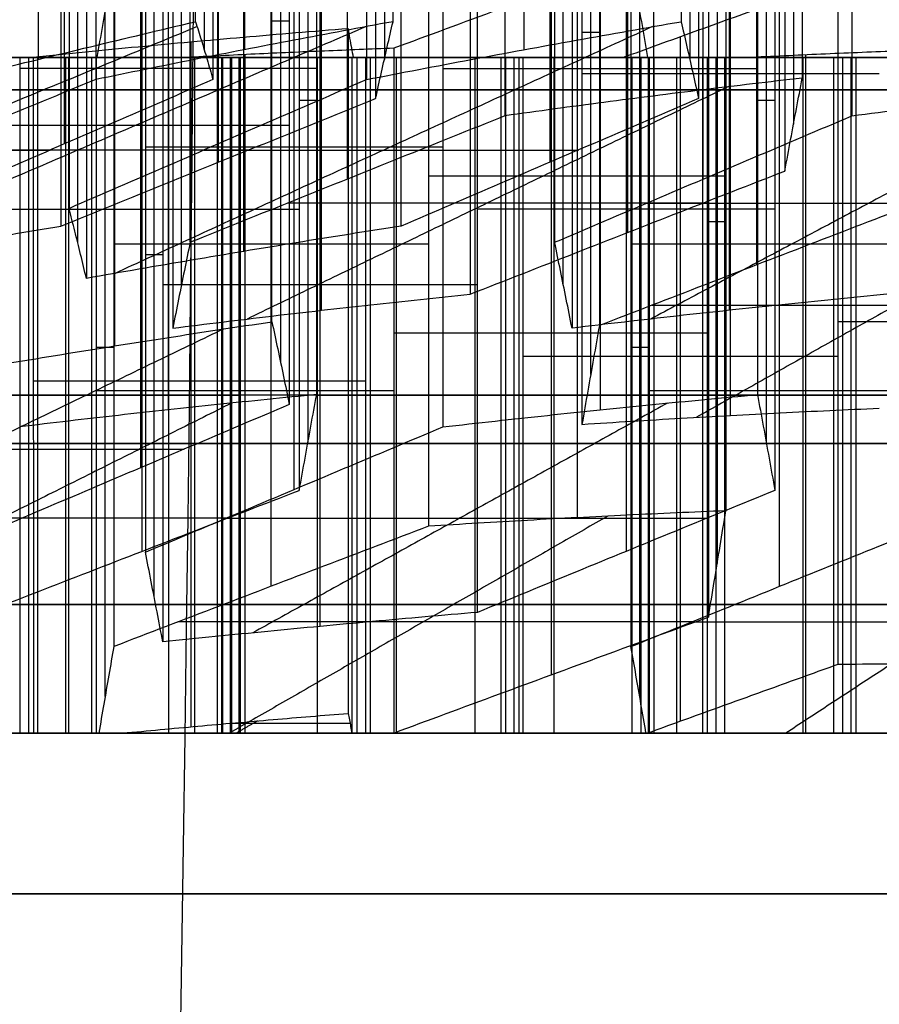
# Model space of a CAD drawing. Header units: centimetres. Extents: x -3.6 to 3.6, y -2.3 to 5.7.
# Tile 560 of 656: x -0.3642 to -0.2973, y -1.0261 to -0.9496. Entities that reach past the tile are written whole.
import ezdxf

# ---------------------------------------------------------------- set-up
doc = ezdxf.new("R2010")
doc.units = ezdxf.units.CM
doc.layers.add('Default', color=7, linetype='Continuous', true_color=0x000000)

# ---------------------------------------------------------------- blocks, each defined once
blk = doc.blocks.new('1239X20')
at = {"layer": 'Default', "extrusion": (0.965926, 0, -0.258819)}
blk.add_arc((11.65, -45.02829), 31.5, 80.072148, 99.927852, dxfattribs=at)
at = {"layer": 'Default', "extrusion": (-0.965926, 0, -0.258819)}
blk.add_arc((-11.65, 45.02829), 31.5, 260.072148, 279.927852, dxfattribs=at)
at = {"layer": 'Default'}
for points in [[(-0.02068, 11.63085, -13.99998), (-0.41306, 11.03231, -13.89522), (-1.19977, 9.83012, -13.72052), (-2.39227, 8.01984, -13.56352), (-3.19737, 6.81768, -13.52866), (-3.60349, 6.21915, -13.5283)], [(-0.02068, 11.63085, 13.99998), (-0.41305, 11.03232, 13.89522), (-1.19976, 9.83014, 13.72052), (-2.39226, 8.01986, 13.56352), (-3.19736, 6.81769, 13.52866), (-3.60349, 6.21915, 13.5283)]]:
    blk.add_open_spline(points, degree=3, dxfattribs=at)
blk = doc.blocks.new('1838121314')
at = {"layer": 'Default'}
for p, q in [((-3.49818, 13.41314, -1.98365), (-3.49818, 12.88106, -1.98365)), ((-3.46698, 13.41314, 2.03769), (-3.46698, 12.88106, 2.03769)), ((-3.24985, 13.41314, -2.36867), (-3.24985, 12.88106, -2.36867)), ((-3.62727, 13.40566, -1.78351), (-3.62727, 12.87357, -1.78351)), ((-3.3582, 13.40566, 2.24955), (-3.3582, 12.87357, 2.24955)), ((-3.12077, 13.40566, -2.56881), (-3.12077, 12.87357, -2.56881)), ((-3.14892, 13.37721, 2.65712), (-3.14892, 12.84512, 2.65712)), ((-3.04014, 13.35539, 2.86898), (-3.04014, 12.8233, 2.86898)), ((-3.60697, 13.33993, -2.19551), (-3.60697, 12.80784, -2.19551)), ((-3.48772, 12.80784, -2.38039), (-3.48772, 13.33993, -2.38039)), ((-3.48728, 13.3257, 2.44969), (-3.48728, 12.79361, 2.44969)), ((-3.22955, 13.3257, -2.78067), (-3.22955, 12.79361, -2.78067)), ((-3.38679, 12.78059, 2.6454), (-3.38679, 13.31267, 2.6454)), ((-3.11031, 12.78059, -2.96555), (-3.11031, 13.31267, -2.96555)), ((-3.16922, 13.27109, 3.06912), (-3.16922, 12.739, 3.06912)), ((-3.59651, 12.73114, -2.59225), (-3.59651, 13.26323, -2.59225)), ((-3.46742, 12.72435, -2.79239), (-3.46742, 13.25644, -2.79239)), ((-3.06874, 12.71392, 3.26483), (-3.06874, 13.24601, 3.26483)), ((-3.51588, 12.69847, 2.84554), (-3.51588, 13.23056, 2.84554)), ((-3.21909, 12.69847, -3.17741), (-3.21909, 13.23056, -3.17741)), ((-3.40709, 12.67858, 3.0574), (-3.40709, 13.21066, 3.0574)), ((-3.09001, 12.67858, -3.37755), (-3.09001, 13.21066, -3.37755)), ((-3.56791, 13.18296, -2.9881), (-3.56791, 12.65087, -2.9881)), ((-3.43882, 13.17004, -3.18824), (-3.43882, 12.63795, -3.18824)), ((-3.19782, 12.6286, 3.46497), (-3.19782, 13.16068, 3.46497)), ((-3.52634, 13.13329, 3.24228), (-3.52634, 12.6012, 3.24228)), ((-3.1905, 13.13329, -3.57326), (-3.1905, 12.6012, -3.57326)), ((-3.08904, 12.59689, 3.67683), (-3.08904, 13.12897, 3.67683)), ((-3.41755, 13.10827, 3.45414), (-3.41755, 12.57618, 3.45414)), ((-3.06141, 13.10827, -3.7734), (-3.06141, 12.57618, -3.7734)), ((-3.54761, 13.08833, -3.4001), (-3.54761, 12.55624, -3.4001)), ((-3.42836, 12.5393, -3.58498), (-3.42836, 13.07139, -3.58498)), ((-3.20828, 13.04951, 3.86171), (-3.20828, 12.51742, 3.86171)), ((-3.54664, 13.02336, 3.65428), (-3.54664, 12.49127, 3.65428)), ((-3.17019, 13.02336, -3.98526), (-3.17019, 12.49127, -3.98526)), ((-3.0995, 13.01379, 4.07357), (-3.0995, 12.4817, 4.07357)), ((-3.44615, 12.4641, 3.84999), (-3.44615, 12.99618, 3.84999)), ((-3.05095, 12.4641, -4.17014), (-3.05095, 12.99618, -4.17014)), ((-3.53715, 12.45605, -3.79684), (-3.53715, 12.98814, -3.79684)), ((-3.40806, 12.43293, -3.99698), (-3.40806, 12.96501, -3.99698)), ((-3.22858, 12.92736, 4.27371), (-3.22858, 12.39527, 4.27371)), ((-3.57523, 12.37844, 4.05013), (-3.57523, 12.91053, 4.05013)), ((-3.15973, 12.37844, -4.382), (-3.15973, 12.91053, -4.382)), ((-3.44559, 12.90356, -3.0509), (-3.43206, 12.90356, -3.32557)), ((-3.19105, 12.89434, 3.32764), (-3.20459, 12.89434, 3.6023)), ((-3.50869, 12.88698, -4.19262), (-3.50869, 12.35489, -4.19262)), ((-3.12809, 12.35917, 4.46942), (-3.12809, 12.89126, 4.46942)), ((-3.63459, 12.35, 5.25472), (-3.63459, 12.875, 5.25472)), ((-3.606, 12.875, 4.85887), (-3.606, 12.35, 4.85887)), ((-3.58569, 12.875, 4.44687), (-3.58569, 12.35, 4.44687)), ((-3.52581, 12.35, 5.46658), (-3.52581, 12.875, 5.46658)), ((-3.50551, 12.35, 5.05458), (-3.50551, 12.875, 5.05458)), ((-3.48825, 12.875, -4.60469), (-3.48825, 12.35, -4.60469)), ((-3.47779, 12.35, -5.00143), (-3.47779, 12.875, -5.00143)), ((-3.47691, 12.875, 4.65873), (-3.47691, 12.35, 4.65873)), ((-3.46645, 12.35, 4.26199), (-3.46645, 12.87729, 4.26199)), ((-3.37947, 12.875, -4.39283), (-3.37947, 12.35, -4.39283)), ((-3.36901, 12.35, -4.78957), (-3.36901, 12.875, -4.78957)), ((-3.34871, 12.35, -5.20157), (-3.34871, 12.875, -5.20157)), ((-3.28794, 12.875, 5.4783), (-3.28794, 12.35, 5.4783)), ((-3.26764, 12.875, 5.0663), (-3.26764, 12.35, 5.0663)), ((-3.25718, 12.35, 4.66956), (-3.25718, 12.875, 4.66956)), ((-3.15885, 12.875, 5.27816), (-3.15885, 12.35, 5.27816)), ((-3.14839, 12.35, 4.88142), (-3.14839, 12.875, 4.88142)), ((-3.13114, 12.875, -4.77785), (-3.13114, 12.35, -4.77785)), ((-3.11084, 12.875, -5.18985), (-3.11084, 12.35, -5.18985)), ((-3.10038, 12.35, -5.58659), (-3.10038, 12.875, -5.58659)), ((-3.03065, 12.35, -4.58214), (-3.03065, 12.87729, -4.58214)), ((-3.00205, 12.875, -4.97799), (-3.00205, 12.35, -4.97799)), ((-2.99159, 12.35, -5.37473), (-2.99159, 12.875, -5.37473)), ((-3.41079, 12.86658, 3.31681), (-3.64189, 12.86658, 3.16775)), ((-3.31281, 12.86658, -3.51045), (-3.06818, 12.86658, -3.63606)), ((-2.97349, 12.86223, 3.75136), (-3.20459, 12.86223, 3.6023)), ((-3.42432, 12.84191, 3.59147), (-3.41079, 12.84191, 3.31681)), ((-3.06818, 12.84191, -3.63606), (-3.05464, 12.84191, -3.91073)), ((-3.43206, 12.82226, -3.32557), (-3.66316, 12.82226, -3.47462)), ((-3.31281, 12.80531, -3.51045), (-3.54392, 12.80531, -3.65951)), ((-3.09273, 12.78279, 3.93624), (-3.32383, 12.78279, 3.78718)), ((-3.66896, 12.75725, 3.71709), (-3.42432, 12.75725, 3.59147)), ((-3.05464, 12.75725, -3.91073), (-3.28575, 12.75725, -4.05978)), ((-3.10626, 12.74753, 4.2109), (-3.09273, 12.74753, 3.93624)), ((-3.32383, 12.73006, 3.78718), (-3.56847, 12.73006, 3.9128)), ((-2.9354, 12.73006, -4.09561), (-3.1665, 12.73006, -4.24467)), ((-3.53038, 12.72175, -3.93417), (-3.54392, 12.72175, -3.65951)), ((-3.28575, 12.69835, -4.05978), (-3.53038, 12.69835, -3.93417)), ((-2.77467, 12.66966, 4.55567), (-3.00577, 12.66966, 4.40661)), ((-3.3509, 12.66119, 4.33652), (-3.10626, 12.66119, 4.2109)), ((-3.56847, 12.64969, 3.9128), (-3.582, 12.64969, 4.18746)), ((-3.15297, 12.64969, -4.51933), (-3.1665, 12.64969, -4.24467)), ((-3.00577, 12.64269, 4.40661), (-3.25041, 12.64269, 4.53222)), ((-3.63097, 12.62372, -4.12983), (-3.38623, 12.62372, -4.25549)), ((-3.38623, 12.62372, -4.25549), (-3.3727, 12.62372, -4.53016)), ((-3.63104, 12.61255, -4.12999), (-3.86197, 12.61255, -4.27894)), ((-3.6038, 12.6125, -4.67921), (-3.84844, 12.6125, -4.5536)), ((-3.72831, 12.6125, 4.92168), (-3.48368, 12.6125, 4.79606)), ((-3.47014, 12.6125, 4.5214), (-3.70124, 12.6125, 4.37234)), ((-3.62782, 12.6125, 5.11738), (-3.64136, 12.6125, 5.39205)), ((-3.41026, 12.6125, 5.54111), (-3.64136, 12.6125, 5.39205)), ((-3.38319, 12.6125, 4.99177), (-3.62782, 12.6125, 5.11738)), ((-3.3727, 12.6125, -4.53016), (-3.6038, 12.6125, -4.67921)), ((-3.3509, 12.61608, 4.33652), (-3.582, 12.61608, 4.18746)), ((-3.47102, 12.6125, -5.13876), (-3.48456, 12.6125, -4.8641)), ((-3.25346, 12.6125, -4.71504), (-3.48456, 12.6125, -4.8641)), ((-3.48368, 12.6125, 4.79606), (-3.47014, 12.6125, 4.5214)), ((-3.22639, 12.6125, -5.26437), (-3.47102, 12.6125, -5.13876)), ((-3.41026, 12.6125, 5.54111), (-3.16562, 12.6125, 5.41549)), ((-3.15209, 12.6125, 5.14083), (-3.38319, 12.6125, 4.99177)), ((-3.03284, 12.6125, 4.95595), (-3.26394, 12.6125, 4.80689)), ((-3.25041, 12.6125, 4.53222), (-3.26394, 12.6125, 4.80689)), ((-3.25346, 12.6125, -4.71504), (-3.00882, 12.6125, -4.84065)), ((-2.99529, 12.6125, -5.11532), (-3.22639, 12.6125, -5.26437)), ((-3.16562, 12.6125, 5.41549), (-3.15209, 12.6125, 5.14083)), ((-2.90833, 12.61608, -4.64494), (-3.15297, 12.61608, -4.51933)), ((-3.09361, 12.6125, -5.72392), (-3.10714, 12.6125, -5.44926)), ((-2.87604, 12.6125, -5.3002), (-3.10714, 12.6125, -5.44926)), ((-2.84897, 12.6125, -5.84953), (-3.09361, 12.6125, -5.72392)), ((-3.03284, 12.6125, 4.95595), (-2.78821, 12.6125, 4.83033)), ((-3.00882, 12.6125, -4.84065), (-2.99529, 12.6125, -5.11532)), ((-3.95322, 12.35, 4.64701), (-3.47633, 12.35, 4.64701)), ((-3.85578, 12.35, -4.40455), (-3.37889, 12.35, -4.40455)), ((-3.63517, 12.35, 5.26644), (-3.15828, 12.35, 5.26644)), ((-3.61734, 12.35, -4.13683), (-3.61734, 12.35, -4.67226)), ((-3.49684, 12.35, 4.24239), (-3.46963, 12.35, 4.24239)), ((-3.47837, 12.35, -4.98971), (-3.00148, 12.35, -4.98971)), ((-3.46746, 12.35, 4.26134), (-3.46746, 12.35, 4.24416)), ((-3.39672, 12.35, 5.53416), (-3.39672, 12.35, 4.99872)), ((-3.25962, 12.35, 4.71918), (-2.78665, 12.35, 4.71918)), ((-3.23992, 12.35, -4.72199), (-3.23992, 12.35, -5.25742)), ((-3.10095, 12.35, -5.57487), (-2.62406, 12.35, -5.57487)), ((-3.06863, 12.35, -4.56264), (-3.03619, 12.35, -4.56264)), ((-3.03265, 12.35, -4.565), (-3.03265, 12.35, -4.58111)), ((-3.02339, 12.35, 4.95109), (-3.02339, 12.35, 4.57113))]:
    blk.add_line(p, q, dxfattribs=at)
at = {"layer": 'Default', "extrusion": (0, -1, 0)}
for centre, radius, start, end in [((0, 0, -12.875), 6.675, 92.821011, 272.821011), ((0, 0, -12.875), 6.675, 92.821011, 272.821011), ((0, 0, -12.85), 11.225, 93.014661, 273.014661), ((0, 0, -12.85), 10.5875, 90, 270), ((0, 0, -12.575), 6.975, 92.821011, 272.821011), ((0, 0, -12.45), 11.225, 93.014661, 273.014661), ((0, 0, -12.225), 10.5875, 90, 270)]:
    blk.add_arc(centre, radius, start, end, dxfattribs=at)
at = {"layer": 'Default', "extrusion": (0, 1, 0)}
for centre, radius, start, end in [((0, 0, 12.875), 5.5, 46.40986, 49.37133), ((0, 0, 12.875), 5.5, 50.30909, 54.76689), ((0, 0, 12.875), 5.5, 304.98665, 307.94812), ((0, 0, 12.875), 5.5, 299.59109, 304.04889), ((0, 0, 12.85), 10.5875, 266.985339, 86.985339), ((0, 0, 12.85), 10.725, 270, 90), ((0, 0, 12.35), 5.48052, 49.21317, 52.2812), ((0, 0, 12.35), 5.48052, 308.12392, 310.53227), ((0, 0, 12.35), 5.48052, 302.07678, 305.1448), ((0, 0, 12.35), 5.48052, 54.87334, 59.48464)]:
    blk.add_arc(centre, radius, start, end, dxfattribs=at)
at = {"layer": 'Default'}
for points, degree in [([(-3.50495, 12.90288, -1.84631), (-3.50495, 13.16892, -1.84631), (-3.50495, 13.43497, -1.84631)], 2), ([(-3.35143, 12.90288, 2.11222), (-3.35143, 13.16892, 2.11222), (-3.35143, 13.43497, 2.11222)], 2), ([(-3.12754, 13.43497, -2.43147), (-3.12754, 13.16892, -2.43147), (-3.12754, 12.90288, -2.43147)], 2), ([(-3.03337, 13.39109, 2.73165), (-3.03337, 13.12504, 2.73165), (-3.03337, 12.859, 2.73165)], 2), ([(-3.58253, 13.38996, 1.96316), (-3.58253, 13.12392, 1.96316), (-3.58253, 12.85787, 1.96316)], 2), ([(-3.49141, 13.38996, -2.12098), (-3.49141, 13.12392, -2.12098), (-3.49141, 12.85787, -2.12098)], 2), ([(-3.37217, 13.38996, -2.30586), (-3.37217, 13.12392, -2.30586), (-3.37217, 12.85787, -2.30586)], 2), ([(-3.36496, 13.37526, 2.38688), (-3.36496, 13.10921, 2.38688), (-3.36496, 12.84317, 2.38688)], 2), ([(-3.114, 13.37526, -2.70614), (-3.114, 13.10921, -2.70614), (-3.114, 12.84317, -2.70614)], 2), ([(-3.26447, 13.3618, 2.58259), (-3.26447, 13.09576, 2.58259), (-3.26447, 12.82971, 2.58259)], 2), ([(-2.99476, 13.3618, -2.89102), (-2.99476, 13.09576, -2.89102), (-2.99476, 12.82971, -2.89102)], 2), ([(-3.04691, 13.31891, 3.00631), (-3.04691, 13.05286, 3.00631), (-3.04691, 12.78682, 3.00631)], 2), ([(-3.60327, 13.2899, -2.45492), (-3.60327, 13.02386, -2.45492), (-3.60327, 12.75781, -2.45492)], 2), ([(-3.6096, 13.27612, 2.5125), (-3.6096, 13.01007, 2.5125), (-3.6096, 12.74403, 2.5125)], 2), ([(-3.3451, 12.74403, -2.8552), (-3.3451, 13.01007, -2.8552), (-3.3451, 13.27612, -2.8552)], 2), ([(-3.50911, 12.7314, 2.70821), (-3.50911, 12.99745, 2.70821), (-3.50911, 13.26349, 2.70821)], 2), ([(-3.22586, 13.26349, -3.04008), (-3.22586, 12.99745, -3.04008), (-3.22586, 12.7314, -3.04008)], 2), ([(-3.58974, 13.23546, -2.72958), (-3.58974, 12.96942, -2.72958), (-3.58974, 12.70337, -2.72958)], 2), ([(-3.29154, 13.22314, 3.13193), (-3.29154, 12.9571, 3.13193), (-3.29154, 12.69106, 3.13193)], 2), ([(-3.44559, 12.66969, -3.0509), (-3.44559, 12.93573, -3.0509), (-3.44559, 13.20178, -3.0509)], 2), ([(-3.52264, 13.19679, 2.98287), (-3.52264, 12.93074, 2.98287), (-3.52264, 12.6647, 2.98287)], 2), ([(-3.21232, 13.19679, -3.31474), (-3.21232, 12.93074, -3.31474), (-3.21232, 12.6647, -3.31474)], 2), ([(-3.19105, 13.19878, 3.32764), (-3.19105, 12.93274, 3.32764), (-3.19105, 12.66669, 3.32764)], 2), ([(-3.41079, 12.61313, 3.31681), (-3.41079, 12.87917, 3.31681), (-3.41079, 13.14521, 3.31681)], 2), ([(-3.06818, 13.14521, -3.63606), (-3.06818, 12.87917, -3.63606), (-3.06818, 12.61313, -3.63606)], 2), ([(-3.43206, 13.13744, -3.32557), (-3.43206, 12.87139, -3.32557), (-3.43206, 12.60535, -3.32557)], 2), ([(-3.31281, 13.12002, -3.51045), (-3.31281, 12.85398, -3.51045), (-3.31281, 12.58794, -3.51045)], 2), ([(-3.20459, 13.12199, 3.6023), (-3.20459, 12.85594, 3.6023), (-3.20459, 12.5899, 3.6023)], 2), ([(-3.42432, 13.0707, 3.59147), (-3.42432, 12.80465, 3.59147), (-3.42432, 12.53861, 3.59147)], 2), ([(-3.05464, 13.0707, -3.91073), (-3.05464, 12.80465, -3.91073), (-3.05464, 12.53861, -3.91073)], 2), ([(-3.09273, 13.05484, 3.93624), (-3.09273, 12.7888, 3.93624), (-3.09273, 12.52275, 3.93624)], 2), ([(-3.32383, 13.04282, 3.78718), (-3.32383, 12.77678, 3.78718), (-3.32383, 12.51073, 3.78718)], 2), ([(-3.61503, 13.02143, 0.38807), (-3.85474, 12.93368, 0.41381), (-4.09446, 12.84592, 0.43954)], 2), ([(-3.55936, 13.02143, -0.7416), (-3.79538, 12.93368, -0.79077), (-4.03141, 12.84592, -0.83995)], 2), ([(-3.54392, 13.02268, -3.65951), (-3.54392, 12.75664, -3.65951), (-3.54392, 12.49059, -3.65951)], 2), ([(-3.10626, 12.97231, 4.2109), (-3.13346, 12.96234, 4.22487), (-3.18784, 12.94237, 4.25279), (-3.26939, 12.91233, 4.29466), (-3.32373, 12.89223, 4.32257), (-3.3509, 12.88216, 4.33652)], 3), ([(-3.28575, 12.44379, -4.05978), (-3.28575, 12.70984, -4.05978), (-3.28575, 12.97588, -4.05978)], 2), ([(-3.10626, 12.97231, 4.2109), (-3.10626, 12.70626, 4.2109), (-3.10626, 12.44022, 4.2109)], 2), ([(-3.58135, 12.875, 4.1742), (-3.57992, 12.88335, 4.14518), (-3.57706, 12.90001, 4.08713), (-3.57276, 12.9248, 3.99999), (-3.5699, 12.94121, 3.94187), (-3.56847, 12.94938, 3.9128)], 3), ([(-3.56847, 12.94938, 3.9128), (-3.56847, 12.68333, 3.9128), (-3.56847, 12.41729, 3.9128)], 2), ([(-3.53038, 12.95291, -3.93417), (-3.53038, 12.68686, -3.93417), (-3.53038, 12.42082, -3.93417)], 2), ([(-3.1665, 12.94938, -4.24467), (-3.1665, 12.68333, -4.24467), (-3.1665, 12.41729, -4.24467)], 2), ([(-3.1665, 12.94938, -4.24467), (-3.16507, 12.94121, -4.27374), (-3.1622, 12.9248, -4.33186), (-3.15791, 12.90001, -4.419), (-3.15505, 12.88335, -4.47705), (-3.15362, 12.875, -4.50607)], 3), ([(-3.17297, 12.875, 4.49246), (-3.15442, 12.88173, 4.48294), (-3.1173, 12.89517, 4.46388), (-3.06157, 12.91529, 4.43526), (-3.02438, 12.92869, 4.41616), (-3.00577, 12.93537, 4.40661)], 3), ([(-3.00577, 12.93537, 4.40661), (-3.00577, 12.66933, 4.40661), (-3.00577, 12.40328, 4.40661)], 2), ([(-3.74958, 12.84317, -1.7207), (-3.72245, 12.85003, -1.73464), (-3.66815, 12.86362, -1.76252), (-3.5866, 12.88351, -1.80439), (-3.53218, 12.89648, -1.83233), (-3.50495, 12.90288, -1.84631)], 3), ([(-3.35143, 12.90288, 2.11222), (-3.37715, 12.89818, 2.09563), (-3.42856, 12.88856, 2.06247), (-3.50559, 12.87356, 2.01279), (-3.55689, 12.86316, 1.9797), (-3.58253, 12.85787, 1.96316)], 3), ([(-3.50495, 12.90288, -1.84631), (-3.50344, 12.89818, -1.87688), (-3.50043, 12.88856, -1.93798), (-3.49592, 12.87356, -2.02954), (-3.49292, 12.86316, -2.09051), (-3.49141, 12.85787, -2.12098)], 3), ([(-3.37217, 12.85787, -2.30586), (-3.34503, 12.86316, -2.3198), (-3.29073, 12.87356, -2.34768), (-3.20918, 12.88856, -2.38955), (-3.15476, 12.89818, -2.41749), (-3.12754, 12.90288, -2.43147)], 3), ([(-3.36496, 12.84317, 2.38688), (-3.36346, 12.85003, 2.35642), (-3.36046, 12.86362, 2.29545), (-3.35595, 12.88351, 2.20389), (-3.35294, 12.89648, 2.14279), (-3.35143, 12.90288, 2.11222)], 3), ([(-3.12754, 12.90288, -2.43147), (-3.12603, 12.89648, -2.46204), (-3.12302, 12.88351, -2.52315), (-3.11851, 12.86362, -2.6147), (-3.1155, 12.85003, -2.67567), (-3.114, 12.84317, -2.70614)], 3), ([(-3.50372, 12.89901, -1.87128), (-3.73605, 12.80315, -1.99537), (-3.96838, 12.70728, -2.11945)], 2), ([(-3.37244, 12.89901, 2.09867), (-3.59606, 12.80315, 2.23783), (-3.81969, 12.70728, 2.37699)], 2), ([(-3.38623, 12.89743, -4.25549), (-3.41346, 12.89524, -4.24151), (-3.46793, 12.89068, -4.21359), (-3.54942, 12.88334, -4.17152), (-3.60414, 12.8778, -4.14399), (-3.63121, 12.87509, -4.13009)], 3), ([(-3.14977, 12.89901, -2.42005), (-3.35864, 12.80315, -2.58053), (-3.5675, 12.70728, -2.741)], 2), ([(-3.38221, 12.875, -4.33712), (-3.38266, 12.8775, -4.32806), (-3.38355, 12.88249, -4.30994), (-3.38489, 12.88997, -4.28273), (-3.38579, 12.89495, -4.26457), (-3.38623, 12.89743, -4.25549)], 3), ([(-3.38623, 12.89743, -4.25549), (-3.38623, 12.63139, -4.25549), (-3.38623, 12.36534, -4.25549)], 2), ([(-3.3509, 12.88216, 4.33652), (-3.36887, 12.8815, 4.32493), (-3.40479, 12.88009, 4.30176), (-3.45868, 12.8777, 4.267), (-3.49459, 12.87593, 4.24384), (-3.51255, 12.875, 4.23225)], 3), ([(-3.3509, 12.88216, 4.33652), (-3.3509, 12.61612, 4.33652), (-3.3509, 12.35007, 4.33652)], 2), ([(-3.07945, 12.875, -4.55708), (-3.06044, 12.87593, -4.56684), (-3.02242, 12.8777, -4.58636), (-2.96538, 12.88009, -4.61565), (-2.92735, 12.8815, -4.63518), (-2.90833, 12.88216, -4.64494)], 3), ([(-3.86197, 12.875, -4.27894), (-3.74659, 12.87505, -4.20451), (-3.63121, 12.87509, -4.13009)], 2), ([(-3.6038, 12.875, -4.67921), (-3.72612, 12.875, -4.61641), (-3.84844, 12.875, -4.5536)], 2), ([(-3.63121, 12.87509, -4.13009), (-3.65015, 12.87509, -4.11344), (-3.68858, 12.87496, -4.08036), (-3.74423, 12.87501, -4.02887), (-3.78109, 12.875, -3.99424), (-3.79938, 12.875, -3.97677)], 3), ([(-3.72831, 12.875, 4.92168), (-3.606, 12.875, 4.85887), (-3.48368, 12.875, 4.79606)], 2), ([(-3.47014, 12.875, 4.5214), (-3.58569, 12.875, 4.44687), (-3.70124, 12.875, 4.37234)], 2), ([(-3.64136, 12.35, 5.39205), (-3.64136, 12.6125, 5.39205), (-3.64136, 12.875, 5.39205)], 2), ([(-3.62782, 12.875, 5.11738), (-3.63459, 12.875, 5.25472), (-3.64136, 12.875, 5.39205)], 2), ([(-3.64136, 12.875, 5.39205), (-3.52581, 12.875, 5.46658), (-3.41026, 12.875, 5.54111)], 2), ([(-3.63121, 12.87509, -4.13009), (-3.63104, 12.61255, -4.12999), (-3.63087, 12.35, -4.12988)], 2), ([(-3.62782, 12.875, 5.11738), (-3.62782, 12.6125, 5.11738), (-3.62782, 12.35, 5.11738)], 2), ([(-3.38319, 12.875, 4.99177), (-3.50551, 12.875, 5.05458), (-3.62782, 12.875, 5.11738)], 2), ([(-3.6038, 12.875, -4.67921), (-3.6038, 12.6125, -4.67921), (-3.6038, 12.35, -4.67921)], 2), ([(-3.3727, 12.875, -4.53016), (-3.48825, 12.875, -4.60469), (-3.6038, 12.875, -4.67921)], 2), ([(-3.582, 12.35, 4.18746), (-3.582, 12.6125, 4.18746), (-3.582, 12.875, 4.18746)], 2), ([(-3.58135, 12.875, 4.1742), (-3.58167, 12.875, 4.18083), (-3.582, 12.875, 4.18746)], 2), ([(-3.582, 12.875, 4.18746), (-3.54728, 12.875, 4.20986), (-3.51255, 12.875, 4.23225)], 2), ([(-3.48456, 12.35, -4.8641), (-3.48456, 12.6125, -4.8641), (-3.48456, 12.875, -4.8641)], 2), ([(-3.47102, 12.875, -5.13876), (-3.47779, 12.875, -5.00143), (-3.48456, 12.875, -4.8641)], 2), ([(-3.48456, 12.875, -4.8641), (-3.36901, 12.875, -4.78957), (-3.25346, 12.875, -4.71504)], 2), ([(-3.48368, 12.35, 4.79606), (-3.48368, 12.6125, 4.79606), (-3.48368, 12.875, 4.79606)], 2), ([(-3.48368, 12.875, 4.79606), (-3.47691, 12.875, 4.65873), (-3.47014, 12.875, 4.5214)], 2), ([(-3.47102, 12.35, -5.13876), (-3.47102, 12.6125, -5.13876), (-3.47102, 12.875, -5.13876)], 2), ([(-3.22639, 12.875, -5.26437), (-3.34871, 12.875, -5.20157), (-3.47102, 12.875, -5.13876)], 2), ([(-3.47014, 12.875, 4.5214), (-3.47014, 12.6125, 4.5214), (-3.47014, 12.35, 4.5214)], 2), ([(-3.41026, 12.35, 5.54111), (-3.41026, 12.6125, 5.54111), (-3.41026, 12.875, 5.54111)], 2), ([(-3.41026, 12.875, 5.54111), (-3.28794, 12.875, 5.4783), (-3.16562, 12.875, 5.41549)], 2), ([(-3.38319, 12.35, 4.99177), (-3.38319, 12.6125, 4.99177), (-3.38319, 12.875, 4.99177)], 2), ([(-3.15209, 12.875, 5.14083), (-3.26764, 12.875, 5.0663), (-3.38319, 12.875, 4.99177)], 2), ([(-3.38221, 12.875, -4.33712), (-3.37746, 12.875, -4.43364), (-3.3727, 12.875, -4.53016)], 2), ([(-3.3727, 12.35, -4.53016), (-3.3727, 12.6125, -4.53016), (-3.3727, 12.875, -4.53016)], 2), ([(-3.26394, 12.875, 4.80689), (-3.14839, 12.875, 4.88142), (-3.03284, 12.875, 4.95595)], 2), ([(-3.26394, 12.875, 4.80689), (-3.26394, 12.6125, 4.80689), (-3.26394, 12.35, 4.80689)], 2), ([(-3.25041, 12.875, 4.53222), (-3.25718, 12.875, 4.66956), (-3.26394, 12.875, 4.80689)], 2), ([(-3.25346, 12.35, -4.71504), (-3.25346, 12.6125, -4.71504), (-3.25346, 12.875, -4.71504)], 2), ([(-3.25346, 12.875, -4.71504), (-3.13114, 12.875, -4.77785), (-3.00882, 12.875, -4.84065)], 2), ([(-3.25041, 12.35, 4.53222), (-3.25041, 12.6125, 4.53222), (-3.25041, 12.875, 4.53222)], 2), ([(-3.17297, 12.875, 4.49246), (-3.21169, 12.875, 4.51234), (-3.25041, 12.875, 4.53222)], 2), ([(-3.22639, 12.875, -5.26437), (-3.22639, 12.6125, -5.26437), (-3.22639, 12.35, -5.26437)], 2), ([(-2.99529, 12.875, -5.11532), (-3.11084, 12.875, -5.18985), (-3.22639, 12.875, -5.26437)], 2), ([(-3.16562, 12.35, 5.41549), (-3.16562, 12.6125, 5.41549), (-3.16562, 12.875, 5.41549)], 2), ([(-3.16562, 12.875, 5.41549), (-3.15885, 12.875, 5.27816), (-3.15209, 12.875, 5.14083)], 2), ([(-3.15297, 12.875, -4.51933), (-3.15329, 12.875, -4.5127), (-3.15362, 12.875, -4.50607)], 2), ([(-3.15297, 12.35, -4.51933), (-3.15297, 12.6125, -4.51933), (-3.15297, 12.875, -4.51933)], 2), ([(-3.07945, 12.875, -4.55708), (-3.11621, 12.875, -4.53821), (-3.15297, 12.875, -4.51933)], 2), ([(-3.15209, 12.35, 5.14083), (-3.15209, 12.6125, 5.14083), (-3.15209, 12.875, 5.14083)], 2), ([(-3.10714, 12.35, -5.44926), (-3.10714, 12.6125, -5.44926), (-3.10714, 12.875, -5.44926)], 2), ([(-3.09361, 12.875, -5.72392), (-3.10038, 12.875, -5.58659), (-3.10714, 12.875, -5.44926)], 2), ([(-3.10714, 12.875, -5.44926), (-2.99159, 12.875, -5.37473), (-2.87604, 12.875, -5.3002)], 2), ([(-3.09361, 12.35, -5.72392), (-3.09361, 12.6125, -5.72392), (-3.09361, 12.875, -5.72392)], 2), ([(-2.84897, 12.875, -5.84953), (-2.97129, 12.875, -5.78673), (-3.09361, 12.875, -5.72392)], 2), ([(-3.03284, 12.875, 4.95595), (-2.91053, 12.875, 4.89314), (-2.78821, 12.875, 4.83033)], 2), ([(-3.03284, 12.875, 4.95595), (-3.03284, 12.6125, 4.95595), (-3.03284, 12.35, 4.95595)], 2), ([(-3.00882, 12.35, -4.84065), (-3.00882, 12.6125, -4.84065), (-3.00882, 12.875, -4.84065)], 2), ([(-3.00882, 12.875, -4.84065), (-3.00205, 12.875, -4.97799), (-2.99529, 12.875, -5.11532)], 2), ([(-2.99529, 12.35, -5.11532), (-2.99529, 12.6125, -5.11532), (-2.99529, 12.875, -5.11532)], 2), ([(-3.58253, 12.85787, 1.96316), (-3.60971, 12.84675, 1.97712), (-3.66408, 12.82452, 2.00503), (-3.74562, 12.79117, 2.04691), (-3.79998, 12.76893, 2.07482), (-3.82717, 12.75781, 2.08878)], 3), ([(-3.49141, 12.85787, -2.12098), (-3.51709, 12.84675, -2.13754), (-3.56845, 12.82452, -2.17067), (-3.64548, 12.79117, -2.22035), (-3.69684, 12.76893, -2.25347), (-3.72252, 12.75781, -2.27004)], 3), ([(-3.60327, 12.75781, -2.45492), (-3.57759, 12.76893, -2.43835), (-3.52624, 12.79117, -2.40523), (-3.44921, 12.82452, -2.35555), (-3.39785, 12.84675, -2.32242), (-3.37217, 12.85787, -2.30586)], 3), ([(-3.03337, 12.859, 2.73165), (-3.05908, 12.85608, 2.71507), (-3.11047, 12.85002, 2.68192), (-3.18751, 12.84026, 2.63223), (-3.23883, 12.8333, 2.59914), (-3.26447, 12.82971, 2.58259)], 3), ([(-3.04691, 12.78682, 3.00631), (-3.04541, 12.795, 2.97584), (-3.0424, 12.81126, 2.91486), (-3.03789, 12.83532, 2.8233), (-3.03488, 12.85115, 2.76221), (-3.03337, 12.859, 2.73165)], 3), ([(-2.99476, 12.82971, -2.89102), (-2.96761, 12.8333, -2.90496), (-2.91329, 12.84026, -2.93285), (-2.83174, 12.85002, -2.97473), (-2.77734, 12.85608, -3.00266), (-2.75012, 12.859, -3.01663)], 3), ([(-3.09114, 12.85226, 2.69438), (-3.278, 12.76203, 2.85725), (-3.46486, 12.67181, 3.02013)], 2), ([(-2.81127, 12.85226, -2.98522), (-2.98122, 12.76203, -3.16568), (-3.15116, 12.67181, -3.34614)], 2), ([(-3.6096, 12.74403, 2.5125), (-3.58242, 12.75505, 2.49854), (-3.52807, 12.77709, 2.47063), (-3.44652, 12.81013, 2.42876), (-3.39215, 12.83216, 2.40084), (-3.36496, 12.84317, 2.38688)], 3), ([(-3.114, 12.84317, -2.70614), (-3.13968, 12.83216, -2.72271), (-3.19105, 12.81013, -2.75583), (-3.26808, 12.77709, -2.80552), (-3.31943, 12.75505, -2.83864), (-3.3451, 12.74403, -2.8552)], 3), ([(-3.26447, 12.82971, 2.58259), (-3.29167, 12.8188, 2.59656), (-3.34605, 12.79696, 2.62448), (-3.42759, 12.76419, 2.66635), (-3.48194, 12.74233, 2.69425), (-3.50911, 12.7314, 2.70821)], 3), ([(-3.22586, 12.7314, -3.04008), (-3.20019, 12.74233, -3.02352), (-3.14885, 12.76419, -2.99041), (-3.07182, 12.79696, -2.94072), (-3.02045, 12.8188, -2.90759), (-2.99476, 12.82971, -2.89102)], 3), ([(-3.29154, 12.69106, 3.13193), (-3.26439, 12.70171, 3.11798), (-3.21006, 12.72302, 3.09009), (-3.12851, 12.75494, 3.04822), (-3.07412, 12.7762, 3.02028), (-3.04691, 12.78682, 3.00631)], 3), ([(-2.80419, 12.7703, 3.29373), (-2.95994, 12.68285, 3.47667), (-3.11569, 12.59541, 3.65962)], 2), ([(-3.58974, 12.70337, -2.72958), (-3.59124, 12.70965, -2.69911), (-3.59424, 12.72207, -2.63814), (-3.59876, 12.74021, -2.54658), (-3.60177, 12.752, -2.48548), (-3.60327, 12.75781, -2.45492)], 3), ([(-2.94642, 12.76098, 3.20202), (-2.97363, 12.75053, 3.216), (-3.02804, 12.72961, 3.24393), (-3.10959, 12.69818, 3.2858), (-3.1639, 12.67719, 3.3137), (-3.19105, 12.66669, 3.32764)], 3), ([(-3.8407, 12.70337, 2.36344), (-3.81506, 12.70817, 2.37998), (-3.76375, 12.71758, 2.41307), (-3.68671, 12.73113, 2.46276), (-3.63531, 12.7398, 2.49591), (-3.6096, 12.74403, 2.5125)], 3), ([(-3.3451, 12.74403, -2.8552), (-3.37232, 12.7398, -2.84122), (-3.42673, 12.73113, -2.81328), (-3.50828, 12.71758, -2.77141), (-3.56259, 12.70817, -2.74352), (-3.58974, 12.70337, -2.72958)], 3), ([(-3.50911, 12.7314, 2.70821), (-3.51062, 12.72417, 2.73877), (-3.51363, 12.70958, 2.79986), (-3.51814, 12.68735, 2.89142), (-3.52114, 12.67228, 2.9524), (-3.52264, 12.6647, 2.98287)], 3), ([(-3.21232, 12.6647, -3.31474), (-3.21383, 12.67228, -3.28427), (-3.21683, 12.68735, -3.22329), (-3.22134, 12.70958, -3.13173), (-3.22435, 12.72417, -3.07064), (-3.22586, 12.7314, -3.04008)], 3), ([(-3.52264, 12.6647, 2.98287), (-3.49699, 12.66793, 2.99942), (-3.44567, 12.6742, 3.03252), (-3.36863, 12.68299, 3.08221), (-3.31725, 12.68844, 3.11535), (-3.29154, 12.69106, 3.13193)], 3), ([(-2.96769, 12.69106, -3.44035), (-2.9949, 12.68844, -3.42638), (-3.04929, 12.68299, -3.39845), (-3.13084, 12.6742, -3.35658), (-3.18517, 12.66793, -3.32869), (-3.21232, 12.6647, -3.31474)], 3), ([(-3.48323, 12.66404, -3.03158), (-3.67669, 12.57069, -3.19996), (-3.87016, 12.47734, -3.36834)], 2), ([(-3.69023, 12.6308, -2.92529), (-3.66308, 12.63539, -2.93923), (-3.60876, 12.6444, -2.96712), (-3.52722, 12.65736, -3.00899), (-3.47281, 12.66564, -3.03693), (-3.44559, 12.66969, -3.0509)], 3), ([(-3.44559, 12.66969, -3.0509), (-3.44409, 12.66272, -3.08147), (-3.44108, 12.64866, -3.14256), (-3.43656, 12.62722, -3.23411), (-3.43356, 12.61268, -3.29509), (-3.43206, 12.60535, -3.32557)], 3), ([(-3.19105, 12.66669, 3.32764), (-3.19256, 12.65829, 3.35819), (-3.19557, 12.64138, 3.41927), (-3.20008, 12.61579, 3.51083), (-3.20309, 12.59855, 3.57182), (-3.20459, 12.5899, 3.6023)], 3), ([(-3.41079, 12.61313, 3.31681), (-3.43649, 12.61063, 3.30023), (-3.48787, 12.60542, 3.26709), (-3.56491, 12.59703, 3.2174), (-3.61623, 12.59103, 3.1843), (-3.64189, 12.58794, 3.16775)], 3), ([(-3.42432, 12.53861, 3.59147), (-3.42282, 12.54702, 3.56099), (-3.41981, 12.56375, 3.5), (-3.4153, 12.58859, 3.40845), (-3.41229, 12.60498, 3.34736), (-3.41079, 12.61313, 3.31681)], 3), ([(-3.31281, 12.58794, -3.51045), (-3.28566, 12.59103, -3.5244), (-3.23133, 12.59703, -3.55229), (-3.14978, 12.60542, -3.59416), (-3.09538, 12.61063, -3.62209), (-3.06818, 12.61313, -3.63606)], 3), ([(-3.06818, 12.61313, -3.63606), (-3.06667, 12.60498, -3.66662), (-3.06366, 12.58859, -3.7277), (-3.05915, 12.56375, -3.81926), (-3.05615, 12.54702, -3.88025), (-3.05464, 12.53861, -3.91073)], 3), ([(-3.47681, 12.60648, 3.27421), (-3.65541, 12.51719, 3.44241), (-3.83402, 12.42789, 3.61061)], 2), ([(-3.43206, 12.60535, -3.32557), (-3.45775, 12.59444, -3.34214), (-3.50911, 12.57261, -3.37527), (-3.58615, 12.53986, -3.42495), (-3.63749, 12.51801, -3.45807), (-3.66316, 12.50709, -3.47462)], 3), ([(-3.13807, 12.60648, -3.60017), (-3.29927, 12.51719, -3.78511), (-3.46048, 12.42789, -3.97005)], 2), ([(-3.20459, 12.5899, 3.6023), (-3.17892, 12.59161, 3.61886), (-3.12758, 12.59482, 3.65197), (-3.05055, 12.599, 3.70165), (-2.99918, 12.60138, 3.73479), (-2.97349, 12.60246, 3.75136)], 3), ([(-3.54392, 12.49059, -3.65951), (-3.51825, 12.50142, -3.64295), (-3.46691, 12.52307, -3.60984), (-3.38988, 12.55551, -3.56016), (-3.33851, 12.57713, -3.52702), (-3.31281, 12.58794, -3.51045)], 3), ([(-3.66896, 12.44379, 3.71709), (-3.6418, 12.45435, 3.70314), (-3.58747, 12.47544, 3.67525), (-3.50593, 12.50705, 3.63338), (-3.45153, 12.52809, 3.60545), (-3.42432, 12.53861, 3.59147)], 3), ([(-3.05464, 12.53861, -3.91073), (-3.08035, 12.52809, -3.92731), (-3.13174, 12.50705, -3.96045), (-3.20877, 12.47544, -4.01014), (-3.26009, 12.45435, -4.04324), (-3.28575, 12.44379, -4.05978)], 3), ([(-3.18459, 12.51862, 3.87699), (-3.33162, 12.43431, 4.05599), (-3.47865, 12.35, 4.23499)], 2), ([(-3.09273, 12.52275, 3.93624), (-3.11842, 12.52172, 3.91967), (-3.16979, 12.51944, 3.88654), (-3.24682, 12.51544, 3.83685), (-3.29816, 12.51237, 3.80374), (-3.32383, 12.51073, 3.78718)], 3), ([(-3.10626, 12.44022, 4.2109), (-3.10476, 12.44948, 4.18041), (-3.10176, 12.46794, 4.11941), (-3.09724, 12.49544, 4.02785), (-3.09423, 12.51367, 3.96678), (-3.09273, 12.52275, 3.93624)], 3), ([(-2.78862, 12.51859, -4.17098), (-2.91734, 12.4343, -4.36351), (-3.04607, 12.35, -4.55605)], 2), ([(-3.32383, 12.51073, 3.78718), (-3.35105, 12.50038, 3.80116), (-3.40545, 12.47964, 3.82909), (-3.487, 12.44849, 3.87096), (-3.54132, 12.4277, 3.89886), (-3.56847, 12.41729, 3.9128)], 3), ([(-3.1665, 12.41729, -4.24467), (-3.14086, 12.4277, -4.22812), (-3.08954, 12.44849, -4.19503), (-3.01251, 12.47964, -4.14534), (-2.96111, 12.50038, -4.11219), (-2.9354, 12.51073, -4.09561)], 3), ([(-3.53038, 12.42082, -3.93417), (-3.53188, 12.42871, -3.90369), (-3.53489, 12.44441, -3.8427), (-3.5394, 12.46767, -3.75114), (-3.54241, 12.48299, -3.69006), (-3.54392, 12.49059, -3.65951)], 3), ([(-3.28575, 12.44379, -4.05978), (-3.31295, 12.44152, -4.04582), (-3.36734, 12.43677, -4.01789), (-3.44888, 12.42912, -3.97602), (-3.50322, 12.42364, -3.94812), (-3.53038, 12.42082, -3.93417)], 3), ([(-3.3509, 12.35007, 4.33652), (-3.32373, 12.36014, 4.32257), (-3.26939, 12.38024, 4.29466), (-3.18784, 12.41028, 4.25279), (-3.13346, 12.43025, 4.22487), (-3.10626, 12.44022, 4.2109)], 3), ([(-3.56847, 12.41729, 3.9128), (-3.56976, 12.40989, 3.93912), (-3.57236, 12.39504, 3.99176), (-3.57625, 12.37261, 4.07068), (-3.57884, 12.35755, 4.12327), (-3.58013, 12.35, 4.14955)], 3), ([(-3.15484, 12.35, -4.48142), (-3.15613, 12.35755, -4.45514), (-3.15872, 12.37261, -4.40255), (-3.16261, 12.39504, -4.32364), (-3.1652, 12.40989, -4.27099), (-3.1665, 12.41729, -4.24467)], 3), ([(-2.77467, 12.40328, 4.55567), (-2.80035, 12.40357, 4.53911), (-2.85171, 12.40395, 4.50598), (-2.92874, 12.40395, 4.4563), (-2.9801, 12.40357, 4.42317), (-3.00577, 12.40328, 4.40661)], 3), ([(-3.00577, 12.40328, 4.40661), (-3.0222, 12.39738, 4.41505), (-3.05503, 12.38556, 4.43191), (-3.10425, 12.3678, 4.45718), (-3.13703, 12.35594, 4.47401), (-3.15342, 12.35, 4.48242)], 3), ([(-3.56166, 12.35, -4.16542), (-3.54218, 12.35184, -4.17542), (-3.50321, 12.35543, -4.19543), (-3.44473, 12.36055, -4.22546), (-3.40574, 12.36378, -4.24548), (-3.38623, 12.36534, -4.25549)], 3), ([(-3.38623, 12.36534, -4.25549), (-3.38593, 12.36364, -4.26171), (-3.38532, 12.36024, -4.27414), (-3.3844, 12.35512, -4.29278), (-3.38379, 12.35171, -4.3052), (-3.38348, 12.35, -4.3114)], 3), ([(-3.45686, 12.35947, -4.21923), (-3.4651, 12.35473, -4.22929), (-3.47334, 12.35, -4.23935)], 2), ([(-3.35291, 12.35, 4.33522), (-3.35224, 12.35002, 4.33565), (-3.35157, 12.35005, 4.33608), (-3.3509, 12.35007, 4.33652)], 3), ([(-3.86197, 12.35, -4.27894), (-3.74642, 12.35, -4.20441), (-3.63087, 12.35, -4.12988)], 2), ([(-3.6038, 12.35, -4.67921), (-3.72612, 12.35, -4.61641), (-3.84844, 12.35, -4.5536)], 2), ([(-3.72831, 12.35, 4.92168), (-3.606, 12.35, 4.85887), (-3.48368, 12.35, 4.79606)], 2), ([(-3.47014, 12.35, 4.5214), (-3.58569, 12.35, 4.44687), (-3.70124, 12.35, 4.37234)], 2), ([(-3.62782, 12.35, 5.11738), (-3.63459, 12.35, 5.25472), (-3.64136, 12.35, 5.39205)], 2), ([(-3.64136, 12.35, 5.39205), (-3.52581, 12.35, 5.46658), (-3.41026, 12.35, 5.54111)], 2), ([(-3.63087, 12.35, -4.12988), (-3.59627, 12.35, -4.14765), (-3.56166, 12.35, -4.16542)], 2), ([(-3.38319, 12.35, 4.99177), (-3.50551, 12.35, 5.05458), (-3.62782, 12.35, 5.11738)], 2), ([(-3.3727, 12.35, -4.53016), (-3.48825, 12.35, -4.60469), (-3.6038, 12.35, -4.67921)], 2), ([(-3.58013, 12.35, 4.14955), (-3.58107, 12.35, 4.16851), (-3.582, 12.35, 4.18746)], 2), ([(-3.582, 12.35, 4.18746), (-3.46746, 12.35, 4.26134), (-3.35291, 12.35, 4.33522)], 2), ([(-3.47102, 12.35, -5.13876), (-3.47779, 12.35, -5.00143), (-3.48456, 12.35, -4.8641)], 2), ([(-3.48456, 12.35, -4.8641), (-3.36901, 12.35, -4.78957), (-3.25346, 12.35, -4.71504)], 2), ([(-3.48368, 12.35, 4.79606), (-3.47691, 12.35, 4.65873), (-3.47014, 12.35, 4.5214)], 2), ([(-3.22639, 12.35, -5.26437), (-3.34871, 12.35, -5.20157), (-3.47102, 12.35, -5.13876)], 2), ([(-3.41026, 12.35, 5.54111), (-3.28794, 12.35, 5.4783), (-3.16562, 12.35, 5.41549)], 2), ([(-3.38348, 12.35, -4.3114), (-3.37809, 12.35, -4.42078), (-3.3727, 12.35, -4.53016)], 2), ([(-3.15209, 12.35, 5.14083), (-3.26764, 12.35, 5.0663), (-3.38319, 12.35, 4.99177)], 2), ([(-3.26394, 12.35, 4.80689), (-3.14839, 12.35, 4.88142), (-3.03284, 12.35, 4.95595)], 2), ([(-3.25041, 12.35, 4.53222), (-3.25718, 12.35, 4.66956), (-3.26394, 12.35, 4.80689)], 2), ([(-3.25346, 12.35, -4.71504), (-3.13114, 12.35, -4.77785), (-3.00882, 12.35, -4.84065)], 2), ([(-3.15342, 12.35, 4.48242), (-3.20191, 12.35, 4.50732), (-3.25041, 12.35, 4.53222)], 2), ([(-2.99529, 12.35, -5.11532), (-3.11084, 12.35, -5.18985), (-3.22639, 12.35, -5.26437)], 2), ([(-3.16562, 12.35, 5.41549), (-3.15885, 12.35, 5.27816), (-3.15209, 12.35, 5.14083)], 2), ([(-3.15297, 12.35, -4.51933), (-3.1539, 12.35, -4.50038), (-3.15484, 12.35, -4.48142)], 2), ([(-2.91046, 12.35, -4.64385), (-3.03171, 12.35, -4.58159), (-3.15297, 12.35, -4.51933)], 2), ([(-3.09361, 12.35, -5.72392), (-3.10038, 12.35, -5.58659), (-3.10714, 12.35, -5.44926)], 2), ([(-3.10714, 12.35, -5.44926), (-2.99159, 12.35, -5.37473), (-2.87604, 12.35, -5.3002)], 2), ([(-2.84897, 12.35, -5.84953), (-2.97129, 12.35, -5.78673), (-3.09361, 12.35, -5.72392)], 2), ([(-3.03284, 12.35, 4.95595), (-2.91053, 12.35, 4.89314), (-2.78821, 12.35, 4.83033)], 2), ([(-3.00882, 12.35, -4.84065), (-3.00205, 12.35, -4.97799), (-2.99529, 12.35, -5.11532)], 2)]:
    blk.add_open_spline(points, degree=degree, dxfattribs=at)
for points, weights in [([(-3.84296, 12.80312, -1.78093), (-3.74232, 12.80312, -1.99809), (-3.61786, 12.80312, -2.20254)], [0.998349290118, 0.996755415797, 0.998341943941]), ([(-3.46381, 12.80312, 2.43764), (-3.60156, 12.80312, 2.2419), (-3.71638, 12.80312, 2.03189)], [0.998349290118, 0.996755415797, 0.998341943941]), ([(-3.49862, 12.80312, -2.38742), (-3.36371, 12.80312, -2.58512), (-3.20738, 12.80312, -2.76637)], [0.998341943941, 0.996755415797, 0.998349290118]), ([(-3.11083, 12.76185, 3.03914), (-3.28257, 12.76185, 2.86335), (-3.43341, 12.76185, 2.66934)], [0.998511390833, 0.996910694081, 0.998490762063]), ([(-3.15435, 12.76185, -2.99395), (-2.98516, 12.76185, -3.1722), (-2.79698, 12.76185, -3.33025)], [0.998490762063, 0.996910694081, 0.998511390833]), ([(-2.75782, 12.68241, 3.64062), (-2.96355, 12.68241, 3.48478), (-3.1504, 12.68241, 3.30676)], [0.998775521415, 0.99716929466, 0.998744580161]), ([(-3.82979, 12.57063, -3.0153), (-3.68075, 12.57063, -3.2046), (-3.51377, 12.57063, -3.37827)], [0.998802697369, 0.997589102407, 0.998811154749]), ([(-3.48028, 12.51697, 3.6202), (-3.65921, 12.51697, 3.44819), (-3.82031, 12.51697, 3.25936)], [0.998940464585, 0.997714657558, 0.998924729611]), ([(-3.48136, 12.51697, -3.61916), (-3.30248, 12.51697, -3.79123), (-3.1075, 12.51697, -3.94482)], [0.998924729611, 0.997714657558, 0.998940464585]), ([(-3.11675, 12.43638, 4.21629), (-3.32585, 12.43638, 4.06171), (-3.51864, 12.43638, 3.88721)], [0.999179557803, 0.997914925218, 0.999103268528]), ([(-3.11943, 12.43638, -4.21431), (-2.91042, 12.43638, -4.36901), (-2.68714, 12.43638, -4.50228)], [0.999095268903, 0.997910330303, 0.999178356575]), ([(-3.47749, 12.35767, -4.20863), (-3.43158, 12.35767, -4.24657), (-3.38486, 12.35767, -4.28349)], [0.99988506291, 0.999862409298, 0.999958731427])]:
    blk.add_rational_spline(points, weights, degree=2, dxfattribs=at)
blk = doc.blocks.new('R1784XM_ASM22')
at = {"layer": 'Default'}
for name, p in [('1239X20', (0, 0)), ('1838121314', (0, -2.4))]:
    blk.add_blockref(name, p, dxfattribs=at)
blk = doc.blocks.new('F3710XM_ASM')
at = {"layer": 'Default'}
blk.add_blockref('R1784XM_ASM22', (0, -20), dxfattribs=at)

msp = doc.modelspace()

# ---------------------------------------------------------------- block references
at = {"layer": 'Default', "xscale": 0.1, "yscale": 0.1, "zscale": 0.1}
msp.add_blockref('F3710XM_ASM', (0, 0), dxfattribs=at)

doc.saveas('drawing.dxf')
